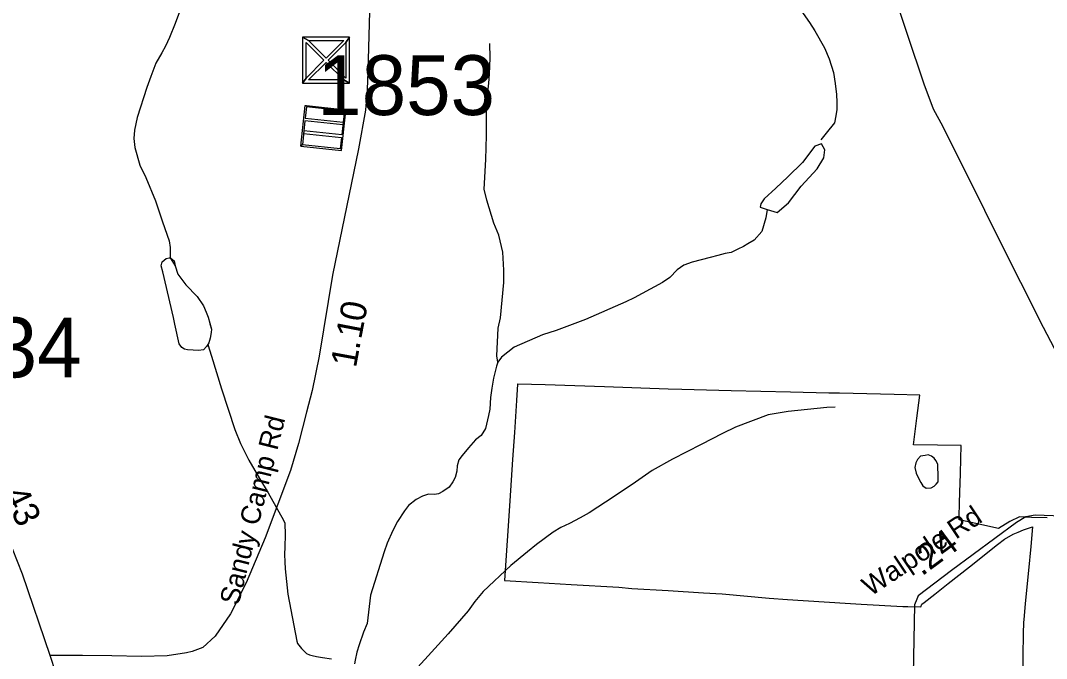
# Model space of a CAD drawing. Extents: x 1662474 to 1856135, y 779280 to 917889.
# Drawn here: x 1702825 to 1707768, y 842052 to 845124 of the extents above; entities that cross this region are included whole.
import ezdxf

# ---------------------------------------------------------------- set-up
doc = ezdxf.new("R2010")
doc.units = 0
for name, color, linetype in [('Cogo Default Point CELL', 7, 'Continuous'), ('Exist Boundary Political City Limit New', 7, 'Continuous'), ('Exist Civil Correctional or Penal Institution CELL', 7, 'Continuous'), ('Exist Civil NCDOT Garage or Maintenance Office CELL', 7, 'Continuous'), ('Exist Hydrographic Misc Water Feature', 7, 'Continuous'), ('Exist Hydrographic Pond Under 1500 Sq Ft', 7, 'Continuous'), ('Exist Road Secondary Mileage Tenths English Label', 7, 'Continuous'), ('Exist Road Secondary Type 41 Attributed', 7, 'Continuous'), ('Exist Road Secondary Type 51 Attributed', 7, 'Continuous'), ('Exist Road Secondary Type 51 Label', 7, 'Continuous'), ('Map Preparation Boundary City Limit Buffer Line', 7, 'Continuous'), ('Prop DGN Element Guardrail', 7, 'Continuous')]:
    doc.layers.add(name, color=color, linetype=linetype)

msp = doc.modelspace()

# ---------------------------------------------------------------- linework, layer by layer
at = {"layer": 'Exist Boundary Political City Limit New'}
for points in [[(1706719.9, 843330.4), (1706534.9, 843334.8), (1706249.6, 843341.6), (1706011.9, 843347.3), (1705945, 843349.5), (1705638.5, 843359.7), (1705352.2, 843369.2), (1705221, 843373.6), (1705219.5, 843373.6), (1705214.5, 843295.1), (1705204.4, 843139.7), (1705196, 843010.9), (1705183.1, 842810.6), (1705156.9, 842428.2), (1705318.9, 842418.6), (1705477.5, 842409.1), (1705708.1, 842395.3), (1705770, 842389.5), (1705945.2, 842378.8), (1706116.5, 842368.4), (1706205.2, 842363.4), (1706433, 842343.4), (1706520, 842335.8), (1706798.4, 842319), (1706875, 842314.3), (1707075.8, 842302.1), (1707100.6, 842303.1), (1707163.2, 842301.4), (1707167.9, 842313.7), (1707178.9, 842322.2), (1707230.1, 842361.7), (1707295.1, 842412.5), (1707398, 842492.9), (1707532.6, 842601.7), (1707566.9, 842626.4), (1707608.1, 842650.3), (1707631.6, 842660.8), (1707657.8, 842672.4), (1707701.8, 842686.7), (1707692.5, 842590.9), (1707681.5, 842475.8), (1707666.1, 842316.3), (1707660.4, 842256.9), (1707657.1, 842223.6), (1707656.2, 842174.7), (1707654.2, 842062.2), (1707652.4, 841959.1)], [(1707771.8, 842730.1), (1707696.1, 842730.5), (1707639, 842733.9), (1707592.2, 842711.6), (1707537.6, 842678.2), (1707347.6, 842719.7), (1707348, 842733.8), (1707349.9, 842802.1), (1707351.1, 842851.6), (1707353.6, 842942.5), (1707355.5, 843013.9), (1707357.1, 843077.7), (1707244, 843079.4), (1707127.2, 843081.1), (1707130.6, 843107.5), (1707143.4, 843208.9), (1707157.4, 843320.1), (1707035, 843323), (1706771.4, 843329.2), (1706719.9, 843330.4)]]:
    msp.add_lwpolyline(points, dxfattribs=at)
at = {"layer": 'Exist Civil Correctional or Penal Institution CELL'}
msp.add_lwpolyline([(1704392.7, 844694.7), (1704392, 844688.1), (1704202.7, 844708.5), (1704196.9, 844654.1), (1704379.6, 844634.5), (1704373, 844573.6), (1704190.3, 844593.2), (1704188.9, 844580.2), (1704371.6, 844560.5), (1704365.8, 844506.1), (1704183.1, 844525.8), (1704175.8, 844519.9), (1704371.6, 844498.8), (1704392, 844688.1), (1704385.4, 844688.8), (1704379.6, 844634.5), (1704378.2, 844621.4), (1704195.5, 844641.1), (1704183.1, 844525.8), (1704175.8, 844519.9), (1704196.8, 844715.8), (1704203.4, 844715.1)], close=True, dxfattribs=at)
at = {"layer": 'Exist Civil NCDOT Garage or Maintenance Office CELL'}
msp.add_lwpolyline([(1704184.2, 844822.5), (1704409.8, 844822.5), (1704383.1, 844838.2), (1704212.3, 844838.2), (1704297, 844922.8), (1704383.1, 844838.2), (1704409.8, 844822.5), (1704409.8, 845044.1), (1704392.1, 845017.9), (1704392.1, 844847.2), (1704307.5, 844933.3), (1704392.1, 845017.9), (1704409.8, 845044.1), (1704184.2, 845044.1), (1704212.3, 845028.4), (1704383.1, 845028.4), (1704297, 844943.8), (1704212.3, 845028.4), (1704184.2, 845044.1), (1704184.2, 844822.5), (1704201.9, 844847.2), (1704201.9, 845017.9), (1704286.5, 844933.3), (1704201.9, 844847.2)], close=True, dxfattribs=at)
at = {"layer": 'Exist Hydrographic Misc Water Feature'}
for points in [[(1703669.1, 845378.1), (1703570.9, 845110.8), (1703542.4, 845042.6), (1703524.1, 845001), (1703505.9, 844968.6), (1703477.4, 844919.1), (1703453, 844855.6), (1703434.3, 844801.9), (1703386.3, 844656.7), (1703373.4, 844597.1), (1703370.6, 844556.9), (1703376.4, 844512.5), (1703399.2, 844428.4), (1703428.1, 844367.8), (1703474.7, 844255.3), (1703492.1, 844207.3), (1703509.7, 844155.3), (1703540.4, 844062.8), (1703545.9, 844030.7), (1703545.3, 843981.4)], [(1706507.1, 845375.2), (1706528.7, 845306.7), (1706544.6, 845260.4), (1706570.4, 845206.5), (1706596.1, 845158.5), (1706625.9, 845114.4), (1706651.7, 845074.4), (1706699.3, 844992.2), (1706721.1, 844940.1), (1706742.7, 844873.9), (1706750.5, 844821.4), (1706756, 844767.8), (1706758.1, 844731.7), (1706758, 844695.6), (1706753.6, 844665.4), (1706747.4, 844631.8), (1706707.2, 844581.8), (1706680.5, 844550.3)], [(1705125.1, 843479.9), (1705119.8, 843510.3), (1705126.7, 843642.3), (1705136.9, 843692.1), (1705154, 843862.5), (1705154.1, 843922.4), (1705148.4, 844008.7), (1705129.1, 844090.3), (1705105.3, 844148.3), (1705071.6, 844258.9), (1705058.7, 844311.7), (1705066.8, 844455.1), (1705069.5, 844570.8), (1705069.9, 844688.9), (1705076.6, 844779.1), (1705080.7, 844823.3), (1705085, 844866.7), (1705087.5, 844945.4), (1705087, 845013.5)], [(1706422.2, 844214.1), (1706416.8, 844174.9), (1706396.5, 844108.8), (1706360.2, 844066.9), (1706330.2, 844049.4), (1706308, 844036.8), (1706281.9, 844023.4), (1706249.7, 844007.6), (1706219.6, 844001.7), (1706185.6, 843993.3), (1706147.4, 843983.5), (1706061.2, 843960.6), (1706021.2, 843946.6), (1705989, 843924.2), (1705952.9, 843886.5), (1705918.7, 843862.5), (1705820.5, 843809.6), (1705782, 843789), (1705742.1, 843769.3), (1705547.4, 843684.6), (1705405.1, 843630.9), (1705340.6, 843610.9), (1705204.2, 843552.1), (1705142, 843502.5), (1705125.1, 843479.9)], [(1703727.3, 843564.1), (1703721.7, 843554.4), (1703707.3, 843538.2), (1703682.9, 843535.5), (1703657.3, 843536.8), (1703629.2, 843539), (1703615.3, 843541.8), (1703601.5, 843549.5), (1703589.5, 843567.8), (1703568.9, 843661.7), (1703561.4, 843693.9), (1703510.3, 843914.8), (1703503.3, 843942.9), (1703506.8, 843962.5), (1703527.2, 843978.5), (1703541.1, 843982.3), (1703545.3, 843981.4)], [(1703727.3, 843564.1), (1703721.7, 843554.4), (1703707.3, 843538.2), (1703682.9, 843535.5), (1703657.3, 843536.8), (1703629.2, 843539), (1703615.3, 843541.8), (1703601.5, 843549.5), (1703589.5, 843567.8), (1703568.9, 843661.7), (1703561.4, 843693.9), (1703510.3, 843914.8), (1703503.3, 843942.9), (1703506.8, 843962.5), (1703527.2, 843978.5), (1703541.1, 843982.3), (1703545.3, 843981.4)], [(1703545.3, 843981.4), (1703549.1, 843980.5), (1703565, 843967.9), (1703570.7, 843942.3), (1703582.2, 843903.5), (1703621.4, 843851), (1703676.7, 843794.9), (1703706.2, 843750), (1703719.6, 843720.2), (1703729.4, 843696.2), (1703737.1, 843664), (1703744.6, 843637.6), (1703744.3, 843622), (1703738.1, 843594.3), (1703731.8, 843572.2), (1703727.3, 843564.1)], [(1703545.3, 843981.4), (1703570.7, 843942.3), (1703582.2, 843903.5), (1703621.4, 843851), (1703676.7, 843794.9), (1703706.2, 843750), (1703719.6, 843720.2), (1703729.4, 843696.2), (1703744.6, 843637.6), (1703744.3, 843622), (1703738.1, 843594.3), (1703731.8, 843572.2), (1703727.3, 843564.1)], [(1703727.3, 843564.1), (1703745, 843507.9), (1703792.8, 843351.1), (1703858.1, 843154.4), (1703885.3, 843088.2), (1703924.3, 843007), (1703977.1, 842918.9), (1704018.1, 842850), (1704091.3, 842718.8), (1704099.2, 842703.1), (1704099.6, 842647.3), (1704098.2, 842589.1), (1704096.8, 842553), (1704098.6, 842516.9), (1704100.3, 842483.2), (1704113.4, 842362.2), (1704156.2, 842134.9), (1704159.1, 842124.1), (1704178.8, 842100), (1704202.5, 842075.7), (1704216.7, 842069.7), (1704230.4, 842066.1), (1704250.5, 842061.6), (1704280.5, 842057.7), (1704322.6, 842051.1)], [(1705125.1, 843479.9), (1705117.6, 843460.3), (1705103.5, 843402.3), (1705095.2, 843354), (1705089, 843308.3), (1705086.6, 843252.5), (1705080.5, 843222.3), (1705066.2, 843160.2), (1705044, 843126.2), (1705017.8, 843104.6), (1704983.7, 843066.7), (1704953.4, 843030.4), (1704937, 843008.5), (1704929.2, 842979.2), (1704927, 842954.6), (1704918.8, 842924.4), (1704908.7, 842903.2), (1704890.3, 842876.5), (1704860.3, 842856.7), (1704838.4, 842844.8), (1704820.3, 842841.1), (1704790.2, 842843.3), (1704762, 842833.3), (1704732, 842817.4), (1704693.8, 842789.5), (1704675.7, 842763.5), (1704641.2, 842711.7), (1704618.9, 842667.9), (1704590.9, 842607.8), (1704576.5, 842566.2), (1704511.5, 842356.6), (1704495.6, 842220.7)], [(1706750.6, 843263), (1706710.3, 843261.3), (1706523.9, 843242.1), (1706428, 843226), (1706269.6, 843166.9), (1706207.2, 843135.3), (1706104.7, 843083.2), (1705966.2, 843012.2), (1705868, 842956.8), (1705787.6, 842901), (1705684.9, 842831.7), (1705564.6, 842753.7), (1705522.3, 842729.9), (1705470.4, 842702.3), (1705427.9, 842682.6), (1705391.8, 842660.4), (1705311.4, 842600.5), (1705267.2, 842565.2), (1705187, 842499.6), (1705054.1, 842374.3), (1705013.7, 842325.9), (1704981.4, 842282.2), (1704884.8, 842170.9), (1704788.4, 842064.6), (1704687.6, 841953.4)], [(1704495.6, 842220.7), (1704477.9, 842178.4), (1704456, 842118.1), (1704446, 842082.2), (1704438, 842044.6), (1704434.5, 842025.9)]]:
    msp.add_lwpolyline(points, dxfattribs=at)
at = {"layer": 'Exist Hydrographic Pond Under 1500 Sq Ft'}
for points in [[(1706422.2, 844214.1), (1706471, 844199.9), (1706525, 844246.8), (1706586, 844326.5), (1706663.4, 844410.9), (1706696.3, 844462.5), (1706700.9, 844502.4), (1706684.5, 844530.5), (1706651.7, 844518.8), (1706593, 844441.4), (1706522.6, 844371), (1706464, 844317.1), (1706407.7, 844265.5), (1706391.3, 844242.1), (1706388.9, 844225.7), (1706422.2, 844214.1)], [(1707245.6, 842987.8), (1707235.8, 843006.1), (1707227.8, 843016.1), (1707213.8, 843026.2), (1707198, 843032.3), (1707183.8, 843030.2), (1707161.7, 843026.5), (1707147.6, 843010.4), (1707139.5, 842994.1), (1707133.4, 842972.1), (1707141.2, 842944), (1707155.1, 842914.2), (1707163.1, 842900.1), (1707173, 842884.3), (1707189, 842871.7), (1707213, 842873.7), (1707227.2, 842881.5), (1707237.1, 842892), (1707247.3, 842903.3), (1707247.3, 842921.4), (1707245.6, 842987.8)]]:
    msp.add_lwpolyline(points, dxfattribs=at)
at = {"layer": 'Exist Road Secondary Type 41 Attributed'}
msp.add_lwpolyline([(1708223.4, 842716.8), (1708107.6, 842722.3), (1707843.3, 842738.3), (1707713.2, 842742.3), (1707668.8, 842734.1), (1707624.1, 842707.3), (1707311.4, 842475.1), (1707150.6, 842354.5), (1707143.7, 842337.4), (1707132.7, 842309.9), (1707114.8, 841390), (1707114.8, 840849.8)], dxfattribs=at)
at = {"layer": 'Exist Road Secondary Type 51 Attributed'}
for points in [[(1705872.3, 848034.6), (1705974.1, 847877.7), (1706018.1, 847760.5), (1706053.9, 847650), (1706066.2, 847590), (1706089.3, 847360.8), (1706128.2, 847166.2), (1706185.1, 846960.3), (1706270.8, 846734.5), (1706348.6, 846591.6), (1706481, 846397), (1706667.4, 846126.9), (1706774.4, 845925.4), (1706856.7, 845756.8), (1706934.9, 845542.9), (1707177.7, 844819.1), (1707223, 844699.9), (1707268.2, 844613.5), (1707469.9, 844210.5), (1707609.8, 843930.9), (1707642.7, 843865.1), (1707751.9, 843648.3), (1707911.3, 843343.7)], [(1704549.1, 846933.5), (1704529.8, 846186.5), (1704516.3, 845527.3), (1704508, 845227.4), (1704498.4, 844877.2)], [(1704498.4, 844877.2), (1704495.8, 844792.8), (1704487, 844693.2), (1704453.5, 844506.2), (1704328.6, 843898.4), (1704263.2, 843507.4), (1704231, 843341.9), (1704203.6, 843238.9), (1704165.1, 843087.1), (1704125.6, 842958.1), (1704003, 842632.9), (1703912.6, 842416.1), (1703836.6, 842267.9), (1703762.5, 842159.5), (1703702.9, 842105.3), (1703652.3, 842085.4), (1703625.1, 842080), (1703531.1, 842065.6), (1703407.1, 842062.4), (1703265, 842065.3), (1703123, 842067.1), (1702968.5, 842066.8)], [(1702968.5, 842066.8), (1702834.9, 842458.7), (1702763, 842641.3), (1702719.2, 842736.2), (1702590.3, 843007.1), (1702426, 843298.9), (1702341, 843479.5), (1702306, 843580), (1702270.5, 843746.9), (1702247, 843869.8), (1702204.4, 844125.7)], [(1702958.8, 839550.9), (1702987.9, 839939.4), (1702994.9, 840035.5), (1703006.4, 840193.7), (1703035.6, 840581.8), (1703054.1, 840897.3), (1703062.6, 841252.6), (1703062.3, 841520), (1703058, 841666.7), (1703048, 841766.9), (1703034.4, 841839.9), (1703012.9, 841922.9), (1702995.5, 841983.6), (1702968.5, 842066.8)]]:
    msp.add_lwpolyline(points, dxfattribs=at)
at = {"layer": 'Map Preparation Boundary City Limit Buffer Line'}
for points in [[(1706719.9, 843330.4), (1706534.9, 843334.8), (1706249.6, 843341.6), (1706011.9, 843347.3), (1705945, 843349.5), (1705638.5, 843359.7), (1705352.2, 843369.2), (1705221, 843373.6), (1705219.5, 843373.6), (1705214.5, 843295.1), (1705204.4, 843139.7), (1705196, 843010.9), (1705183.1, 842810.6), (1705156.9, 842428.2), (1705318.9, 842418.6), (1705477.5, 842409.1), (1705708.1, 842395.3), (1705770, 842389.5), (1705945.2, 842378.8), (1706116.5, 842368.4), (1706205.2, 842363.4), (1706433, 842343.4), (1706520, 842335.8), (1706798.4, 842319), (1706875, 842314.3), (1707075.8, 842302.1), (1707100.6, 842303.1), (1707163.2, 842301.4), (1707167.9, 842313.7), (1707178.9, 842322.2), (1707230.1, 842361.7), (1707295.1, 842412.5), (1707398, 842492.9), (1707532.6, 842601.7), (1707566.9, 842626.4), (1707608.1, 842650.3), (1707631.6, 842660.8), (1707657.8, 842672.4), (1707701.8, 842686.7), (1707692.5, 842590.9), (1707681.5, 842475.8), (1707666.1, 842316.3), (1707660.4, 842256.9), (1707657.1, 842223.6), (1707656.2, 842174.7), (1707654.2, 842062.2), (1707652.4, 841959.1)], [(1707771.8, 842730.1), (1707696.1, 842730.5), (1707639, 842733.9), (1707592.2, 842711.6), (1707537.6, 842678.2), (1707347.6, 842719.7), (1707348, 842733.8), (1707349.9, 842802.1), (1707351.1, 842851.6), (1707353.6, 842942.5), (1707355.5, 843013.9), (1707357.1, 843077.7), (1707244, 843079.4), (1707127.2, 843081.1), (1707130.6, 843107.5), (1707143.4, 843208.9), (1707157.4, 843320.1), (1707035, 843323), (1706771.4, 843329.2), (1706719.9, 843330.4)]]:
    msp.add_lwpolyline(points, dxfattribs=at)

# ---------------------------------------------------------------- texts
at = {"layer": 'Cogo Default Point CELL'}
for s, p in [('1853', (1704254.6, 844669.2)), ('1834', (1702262.2, 843406))]:
    msp.add_text(s, height=288, dxfattribs=at).set_placement(p)
at = {"layer": 'Exist Road Secondary Mileage Tenths English Label'}
for s, rotation, p in [('0', 79.0981, (1704481.9, 843668.8)), ('1', 79.0981, (1704465.9, 843585.9)), ('.', 79.6568, (1704456.8, 843534.6)), ('1', 79.6568, (1704441.2, 843448.8)), ('.43', 295.7959, (1702716, 842886.6))]:
    msp.add_text(s, height=125, rotation=rotation, dxfattribs=at).set_placement(p)
at = {"layer": 'Exist Road Secondary Type 51 Label'}
for s, rotation, p in [('Sandy Camp Rd', 75.9798, (1703875.2, 842303.8)), ('Walpole Rd', 33.7686, (1706920.9, 842348.9))]:
    msp.add_text(s, height=95, rotation=rotation, dxfattribs=at).set_placement(p)
at = {"layer": 'Prop DGN Element Guardrail'}
msp.add_text('.24', height=125, rotation=36.5917, dxfattribs=at).set_placement((1707167.5, 842446))

doc.saveas('drawing.dxf')
